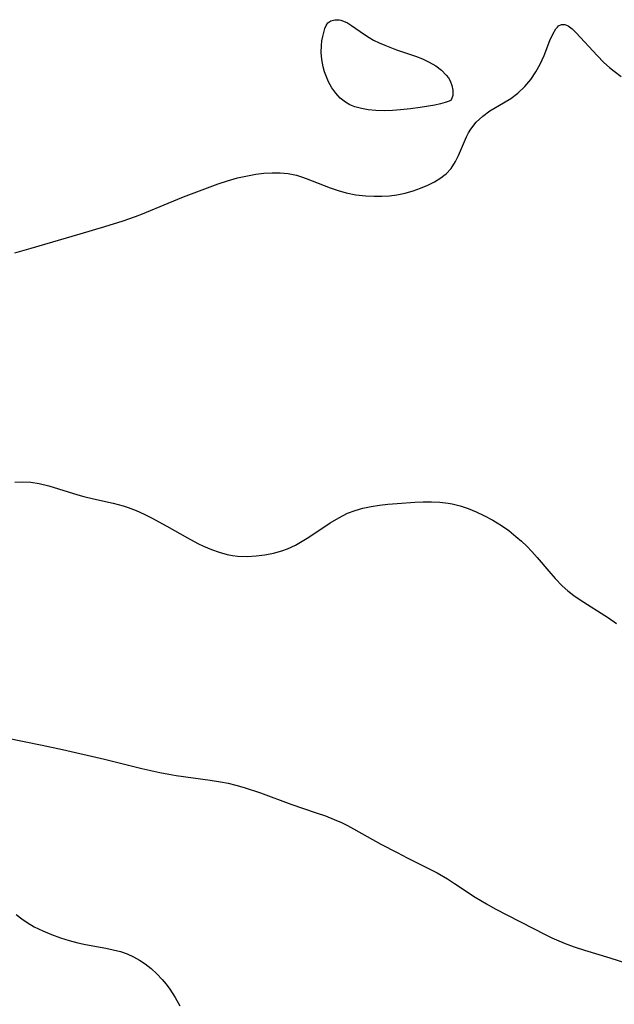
# Model space of a CAD drawing. Header units: metres. Extents: x 1073367 to 1082519, y 1569854 to 1574957.
# Tile 982 of 1056: x 1079898 to 1080009, y 1573738 to 1573923. Entities that reach past the tile are written whole.
import ezdxf

# ---------------------------------------------------------------- set-up
doc = ezdxf.new("R2010")
doc.units = ezdxf.units.M
doc.layers.add('CGG_CurvaNivelLidar_v1', color=253, linetype='Continuous', lineweight=30)

msp = doc.modelspace()

# ---------------------------------------------------------------- linework, layer by layer
at = {"layer": 'CGG_CurvaNivelLidar_v1'}
for p, q in [((1079955.2493, 1573921.6094, 78.5), (1079955.5857, 1573922.0903, 78.5)), ((1079955.5857, 1573922.0903, 78.5), (1079956.1541, 1573922.4811, 78.5)), ((1079956.1541, 1573922.4811, 78.5), (1079956.8626, 1573922.6667, 78.5)), ((1079956.8626, 1573922.6667, 78.5), (1079957.6589, 1573922.647, 78.5)), ((1079957.6589, 1573922.647, 78.5), (1079958.0004, 1573922.5769, 78.5)), ((1079958.0004, 1573922.5769, 78.5), (1079958.4886, 1573922.4161, 78.5)), ((1079958.4886, 1573922.4161, 78.5), (1079959.2468, 1573922.0524, 78.5)), ((1079959.2468, 1573922.0524, 78.5), (1079960.019, 1573921.5813, 78.5)), ((1079998.7603, 1573921.4872, 78.5), (1079999.3255, 1573921.7767, 78.5)), ((1079999.3255, 1573921.7767, 78.5), (1079999.9356, 1573921.7621, 78.5)), ((1079999.9356, 1573921.7621, 78.5), (1080000.5485, 1573921.4961, 78.5)), ((1079954.6235, 1573919.5477, 78.5), (1079955.0031, 1573921.0082, 78.5)), ((1079955.0031, 1573921.0082, 78.5), (1079955.2493, 1573921.6094, 78.5)), ((1079960.019, 1573921.5813, 78.5), (1079962.4242, 1573919.8761, 78.5)), ((1079962.4242, 1573919.8761, 78.5), (1079963.2894, 1573919.3189, 78.5)), ((1079997.1466, 1573918.7706, 78.5), (1079997.688, 1573919.9709, 78.5)), ((1079997.688, 1573919.9709, 78.5), (1079998.2617, 1573920.9433, 78.5)), ((1079998.2617, 1573920.9433, 78.5), (1079998.5332, 1573921.275, 78.5)), ((1079998.5332, 1573921.275, 78.5), (1079998.7603, 1573921.4872, 78.5)), ((1080000.5485, 1573921.4961, 78.5), (1080001.2751, 1573920.9606, 78.5)), ((1080001.2751, 1573920.9606, 78.5), (1080002.039, 1573920.2356, 78.5)), ((1080002.039, 1573920.2356, 78.5), (1080005.947, 1573915.9307, 78.5)), ((1079954.3649, 1573917.8485, 78.5), (1079954.4696, 1573918.7235, 78.5)), ((1079954.4696, 1573918.7235, 78.5), (1079954.6235, 1573919.5477, 78.5)), ((1079963.2894, 1573919.3189, 78.5), (1079964.1442, 1573918.8444, 78.5)), ((1079964.1442, 1573918.8444, 78.5), (1079965.1555, 1573918.3451, 78.5)), ((1079965.1555, 1573918.3451, 78.5), (1079966.2058, 1573917.8762, 78.5)), ((1079996.0325, 1573915.9862, 78.5), (1079997.1466, 1573918.7706, 78.5)), ((1079954.3352, 1573916.5445, 78.5), (1079954.3649, 1573917.8485, 78.5)), ((1079954.4432, 1573915.1942, 78.5), (1079954.3352, 1573916.5445, 78.5)), ((1079966.2058, 1573917.8762, 78.5), (1079968.3892, 1573917.0225, 78.5)), ((1079968.3892, 1573917.0225, 78.5), (1079971.9728, 1573915.8383, 78.5)), ((1079954.6905, 1573913.8325, 78.5), (1079954.4432, 1573915.1942, 78.5)), ((1079971.9728, 1573915.8383, 78.5), (1079973.2592, 1573915.343, 78.5)), ((1079973.2592, 1573915.343, 78.5), (1079974.545, 1573914.7381, 78.5)), ((1079974.545, 1573914.7381, 78.5), (1079975.765, 1573914.0242, 78.5)), ((1079994.5007, 1573912.8762, 78.5), (1079995.3097, 1573914.3608, 78.5)), ((1079995.3097, 1573914.3608, 78.5), (1079996.0325, 1573915.9862, 78.5)), ((1080005.947, 1573915.9307, 78.5), (1080007.2283, 1573914.6603, 78.5)), ((1080007.2283, 1573914.6603, 78.5), (1080008.2964, 1573913.7071, 78.5)), ((1079954.956, 1573912.8765, 78.5), (1079954.6905, 1573913.8325, 78.5)), ((1079955.2933, 1573911.9404, 78.5), (1079954.956, 1573912.8765, 78.5)), ((1079975.765, 1573914.0242, 78.5), (1079976.8551, 1573913.2032, 78.5)), ((1079976.8551, 1573913.2032, 78.5), (1079977.7399, 1573912.2997, 78.5)), ((1079993.5544, 1573911.4658, 78.5), (1079994.5007, 1573912.8762, 78.5)), ((1080008.2964, 1573913.7071, 78.5), (1080009.1583, 1573913.0039, 78.5)), ((1080009.1583, 1573913.0039, 78.5), (1080010.4471, 1573912.0205, 78.5)), ((1079955.7, 1573911.0339, 78.5), (1079955.2933, 1573911.9404, 78.5)), ((1079956.3286, 1573909.9202, 78.5), (1079955.7, 1573911.0339, 78.5)), ((1079977.7399, 1573912.2997, 78.5), (1079978.14, 1573911.752, 78.5)), ((1079978.14, 1573911.752, 78.5), (1079978.4558, 1573911.1963, 78.5)), ((1079978.4558, 1573911.1963, 78.5), (1079978.7983, 1573910.3181, 78.5)), ((1079992.4692, 1573910.1693, 78.5), (1079993.5544, 1573911.4658, 78.5)), ((1079957.0644, 1573908.8934, 78.5), (1079956.3286, 1573909.9202, 78.5)), ((1079957.9051, 1573907.9792, 78.5), (1079957.0644, 1573908.8934, 78.5)), ((1079978.7983, 1573910.3181, 78.5), (1079978.9597, 1573909.4795, 78.5)), ((1079978.9597, 1573909.4795, 78.5), (1079978.9335, 1573908.4985, 78.5)), ((1079989.8116, 1573907.9393, 78.5), (1079991.1115, 1573908.9118, 78.5)), ((1079991.1115, 1573908.9118, 78.5), (1079992.4692, 1573910.1693, 78.5)), ((1079958.8582, 1573907.2129, 78.5), (1079957.9051, 1573907.9792, 78.5)), ((1079959.7001, 1573906.7337, 78.5), (1079958.8582, 1573907.2129, 78.5)), ((1079977.5584, 1573907.1424, 78.5), (1079976.6785, 1573906.9174, 78.5)), ((1079978.2884, 1573907.386, 78.5), (1079977.5584, 1573907.1424, 78.5)), ((1079978.5, 1573907.5088, 78.5), (1079978.2884, 1573907.386, 78.5)), ((1079978.7425, 1573907.8027, 78.5), (1079978.5, 1573907.5088, 78.5)), ((1079978.9335, 1573908.4985, 78.5), (1079978.7425, 1573907.8027, 78.5)), ((1079985.9007, 1573905.5794, 78.5), (1079988.4604, 1573907.0783, 78.5)), ((1079988.4604, 1573907.0783, 78.5), (1079989.8116, 1573907.9393, 78.5)), ((1079960.6072, 1573906.3594, 78.5), (1079959.7001, 1573906.7337, 78.5)), ((1079961.8414, 1573906.0106, 78.5), (1079960.6072, 1573906.3594, 78.5)), ((1079963.1385, 1573905.7777, 78.5), (1079961.8414, 1573906.0106, 78.5)), ((1079964.5626, 1573905.6457, 78.5), (1079963.1385, 1573905.7777, 78.5)), ((1079966.2122, 1573905.6178, 78.5), (1079964.5626, 1573905.6457, 78.5)), ((1079967.6541, 1573905.6636, 78.5), (1079966.2122, 1573905.6178, 78.5)), ((1079969.1506, 1573905.7685, 78.5), (1079967.6541, 1573905.6636, 78.5)), ((1079971.0418, 1573905.9747, 78.5), (1079969.1506, 1573905.7685, 78.5)), ((1079972.8773, 1573906.2302, 78.5), (1079971.0418, 1573905.9747, 78.5)), ((1079975.5755, 1573906.6852, 78.5), (1079972.8773, 1573906.2302, 78.5)), ((1079976.6785, 1573906.9174, 78.5), (1079975.5755, 1573906.6852, 78.5)), ((1079984.5556, 1573904.5935, 78.5), (1079985.9007, 1573905.5794, 78.5)), ((1079982.3378, 1573902.1752, 78.5), (1079983.3512, 1573903.4586, 78.5)), ((1079983.3512, 1573903.4586, 78.5), (1079984.5556, 1573904.5935, 78.5)), ((1079981.5326, 1573900.7264, 78.5), (1079981.9113, 1573901.4661, 78.5)), ((1079981.9113, 1573901.4661, 78.5), (1079982.3378, 1573902.1752, 78.5)), ((1079980.0352, 1573897.2263, 78.5), (1079981.5326, 1573900.7264, 78.5)), ((1079978.6701, 1573894.8284, 78.5), (1079979.4932, 1573896.1107, 78.5)), ((1079979.4932, 1573896.1107, 78.5), (1079980.0352, 1573897.2263, 78.5)), ((1079977.7191, 1573893.8331, 78.5), (1079978.6701, 1573894.8284, 78.5)), ((1079935.0402, 1573891.9129, 78.5), (1079936.7939, 1573892.4903, 78.5)), ((1079936.7939, 1573892.4903, 78.5), (1079938.6894, 1573893.0336, 78.5)), ((1079938.6894, 1573893.0336, 78.5), (1079940.5404, 1573893.4595, 78.5)), ((1079940.5404, 1573893.4595, 78.5), (1079942.0773, 1573893.7308, 78.5)), ((1079942.0773, 1573893.7308, 78.5), (1079943.6102, 1573893.9204, 78.5)), ((1079943.6102, 1573893.9204, 78.5), (1079945.1334, 1573894.0164, 78.5)), ((1079945.1334, 1573894.0164, 78.5), (1079946.641, 1573894.0011, 78.5)), ((1079946.641, 1573894.0011, 78.5), (1079948.1628, 1573893.8501, 78.5)), ((1079948.1628, 1573893.8501, 78.5), (1079949.7198, 1573893.5338, 78.5)), ((1079949.7198, 1573893.5338, 78.5), (1079950.6283, 1573893.2623, 78.5)), ((1079950.6283, 1573893.2623, 78.5), (1079951.5282, 1573892.9447, 78.5)), ((1079951.5282, 1573892.9447, 78.5), (1079956.0015, 1573891.1701, 78.5)), ((1079974.2652, 1573891.6811, 78.5), (1079975.5261, 1573892.3234, 78.5)), ((1079975.5261, 1573892.3234, 78.5), (1079976.6914, 1573893.0425, 78.5)), ((1079976.6914, 1573893.0425, 78.5), (1079977.2781, 1573893.4699, 78.5)), ((1079977.2781, 1573893.4699, 78.5), (1079977.7191, 1573893.8331, 78.5)), ((1079928.5663, 1573889.4864, 78.5), (1079931.5448, 1573890.6366, 78.5)), ((1079931.5448, 1573890.6366, 78.5), (1079935.0402, 1573891.9129, 78.5)), ((1079956.0015, 1573891.1701, 78.5), (1079957.4744, 1573890.652, 78.5)), ((1079957.4744, 1573890.652, 78.5), (1079958.9724, 1573890.2274, 78.5)), ((1079970.0344, 1573890.203, 78.5), (1079971.5343, 1573890.6231, 78.5)), ((1079971.5343, 1573890.6231, 78.5), (1079972.9292, 1573891.1135, 78.5)), ((1079972.9292, 1573891.1135, 78.5), (1079974.2652, 1573891.6811, 78.5)), ((1079925.7037, 1573888.3345, 78.5), (1079928.5663, 1573889.4864, 78.5)), ((1079958.9724, 1573890.2274, 78.5), (1079960.8177, 1573889.8793, 78.5)), ((1079960.8177, 1573889.8793, 78.5), (1079962.6911, 1573889.6749, 78.5)), ((1079962.6911, 1573889.6749, 78.5), (1079964.2306, 1573889.5919, 78.5)), ((1079964.2306, 1573889.5919, 78.5), (1079965.6599, 1573889.6011, 78.5)), ((1079965.6599, 1573889.6011, 78.5), (1079967.0848, 1573889.6982, 78.5)), ((1079967.0848, 1573889.6982, 78.5), (1079968.4961, 1573889.8858, 78.5)), ((1079968.4961, 1573889.8858, 78.5), (1079970.0344, 1573890.203, 78.5)), ((1079920.8546, 1573886.3078, 78.5), (1079925.7037, 1573888.3345, 78.5)), ((1079913.816, 1573883.9218, 78.5), (1079917.2654, 1573884.9823, 78.5)), ((1079917.2654, 1573884.9823, 78.5), (1079919.5858, 1573885.8072, 78.5)), ((1079919.5858, 1573885.8072, 78.5), (1079920.8546, 1573886.3078, 78.5)), ((1079909.2116, 1573882.5942, 78.5), (1079913.816, 1573883.9218, 78.5)), ((1079900.0363, 1573879.8762, 78.5), (1079909.2116, 1573882.5942, 78.5)), ((1079896.9596, 1573879.0295, 78.5), (1079900.0363, 1573879.8762, 78.5)), ((1079896.9579, 1573836.0578, 78), (1079898.4356, 1573836.1511, 78)), ((1079898.4356, 1573836.1511, 78), (1079899.9756, 1573836.0779, 78)), ((1079899.9756, 1573836.0779, 78), (1079901.5101, 1573835.8464, 78)), ((1079901.5101, 1573835.8464, 78), (1079903.3159, 1573835.4003, 78)), ((1079903.3159, 1573835.4003, 78), (1079908.7826, 1573833.6665, 78)), ((1079908.7826, 1573833.6665, 78), (1079909.8758, 1573833.3749, 78)), ((1079909.8758, 1573833.3749, 78), (1079911.7118, 1573832.9446, 78)), ((1079911.7118, 1573832.9446, 78), (1079915.4036, 1573832.1191, 78)), ((1079915.4036, 1573832.1191, 78), (1079917.2303, 1573831.6243, 78)), ((1079917.2303, 1573831.6243, 78), (1079918.1704, 1573831.3198, 78)), ((1079962.1449, 1573831.1889, 78), (1079963.6755, 1573831.4986, 78)), ((1079963.6755, 1573831.4986, 78), (1079965.2372, 1573831.7351, 78)), ((1079965.2372, 1573831.7351, 78), (1079966.8208, 1573831.9196, 78)), ((1079966.8208, 1573831.9196, 78), (1079968.5525, 1573832.0798, 78)), ((1079968.5525, 1573832.0798, 78), (1079971.8744, 1573832.3135, 78)), ((1079971.8744, 1573832.3135, 78), (1079973.4405, 1573832.3815, 78)), ((1079973.4405, 1573832.3815, 78), (1079974.9978, 1573832.3958, 78)), ((1079974.9978, 1573832.3958, 78), (1079976.5414, 1573832.3314, 78)), ((1079976.5414, 1573832.3314, 78), (1079978.0658, 1573832.1577, 78)), ((1079978.0658, 1573832.1577, 78), (1079978.8401, 1573832.0151, 78)), ((1079978.8401, 1573832.0151, 78), (1079980.3639, 1573831.6253, 78)), ((1079980.3639, 1573831.6253, 78), (1079981.8617, 1573831.1194, 78)), ((1079918.1704, 1573831.3198, 78), (1079919.6955, 1573830.737, 78)), ((1079919.6955, 1573830.737, 78), (1079921.1962, 1573830.0703, 78)), ((1079921.1962, 1573830.0703, 78), (1079922.5684, 1573829.3969, 78)), ((1079957.6148, 1573829.4201, 78), (1079959.26, 1573830.2578, 78)), ((1079959.26, 1573830.2578, 78), (1079960.656, 1573830.78, 78)), ((1079960.656, 1573830.78, 78), (1079962.1449, 1573831.1889, 78)), ((1079981.8617, 1573831.1194, 78), (1079983.3345, 1573830.5205, 78)), ((1079983.3345, 1573830.5205, 78), (1079984.7815, 1573829.8455, 78)), ((1079984.7815, 1573829.8455, 78), (1079986.4414, 1573828.9672, 78)), ((1079922.5684, 1573829.3969, 78), (1079925.4458, 1573827.8515, 78)), ((1079925.4458, 1573827.8515, 78), (1079929.3284, 1573825.6582, 78)), ((1079952.0226, 1573825.7511, 78), (1079956.0276, 1573828.4322, 78)), ((1079956.0276, 1573828.4322, 78), (1079957.6148, 1573829.4201, 78)), ((1079986.4414, 1573828.9672, 78), (1079988.0432, 1573827.9844, 78)), ((1079988.0432, 1573827.9844, 78), (1079989.4319, 1573826.9903, 78)), ((1079989.4319, 1573826.9903, 78), (1079990.7654, 1573825.9172, 78)), ((1079990.7654, 1573825.9172, 78), (1079991.8015, 1573825.0107, 78)), ((1079929.3284, 1573825.6582, 78), (1079931.2531, 1573824.6135, 78)), ((1079931.2531, 1573824.6135, 78), (1079932.3159, 1573824.085, 78)), ((1079932.3159, 1573824.085, 78), (1079933.7652, 1573823.4554, 78)), ((1079947.9903, 1573823.608, 78), (1079949.5001, 1573824.2949, 78)), ((1079949.5001, 1573824.2949, 78), (1079950.7752, 1573824.9912, 78)), ((1079950.7752, 1573824.9912, 78), (1079952.0226, 1573825.7511, 78)), ((1079991.8015, 1573825.0107, 78), (1079992.8026, 1573824.0668, 78)), ((1079992.8026, 1573824.0668, 78), (1079993.7623, 1573823.0831, 78)), ((1079933.7652, 1573823.4554, 78), (1079935.2413, 1573822.9321, 78)), ((1079935.2413, 1573822.9321, 78), (1079936.7425, 1573822.534, 78)), ((1079936.7425, 1573822.534, 78), (1079937.6937, 1573822.3585, 78)), ((1079937.6937, 1573822.3585, 78), (1079938.6521, 1573822.2411, 78)), ((1079938.6521, 1573822.2411, 78), (1079940.4875, 1573822.1714, 78)), ((1079940.4875, 1573822.1714, 78), (1079942.1294, 1573822.2542, 78)), ((1079942.1294, 1573822.2542, 78), (1079943.7645, 1573822.4595, 78)), ((1079943.7645, 1573822.4595, 78), (1079945.3814, 1573822.7846, 78)), ((1079945.3814, 1573822.7846, 78), (1079946.9681, 1573823.2356, 78)), ((1079946.9681, 1573823.2356, 78), (1079947.9903, 1573823.608, 78)), ((1079993.7623, 1573823.0831, 78), (1079994.7469, 1573821.9794, 78)), ((1079994.7469, 1573821.9794, 78), (1079996.9011, 1573819.4089, 78)), ((1079996.9011, 1573819.4089, 78), (1079998.129, 1573818.0022, 78)), ((1079998.129, 1573818.0022, 78), (1079999.4234, 1573816.67, 78)), ((1079999.4234, 1573816.67, 78), (1080000.4873, 1573815.7218, 78)), ((1080000.4873, 1573815.7218, 78), (1080001.624, 1573814.8358, 78)), ((1080001.624, 1573814.8358, 78), (1080002.8085, 1573814.0061, 78)), ((1080002.8085, 1573814.0061, 78), (1080008.0766, 1573810.6653, 78)), ((1080008.0766, 1573810.6653, 78), (1080009.5727, 1573809.6082, 78)), ((1079895.3371, 1573788.1972, 77.5), (1079902.1257, 1573786.8466, 77.5)), ((1079902.1257, 1573786.8466, 77.5), (1079905.9334, 1573786.005, 77.5)), ((1079905.9334, 1573786.005, 77.5), (1079913.7541, 1573784.2017, 77.5)), ((1079913.7541, 1573784.2017, 77.5), (1079920.7793, 1573782.4584, 77.5)), ((1079920.7793, 1573782.4584, 77.5), (1079924.1088, 1573781.6938, 77.5)), ((1079924.1088, 1573781.6938, 77.5), (1079925.7849, 1573781.3724, 77.5)), ((1079925.7849, 1573781.3724, 77.5), (1079927.1692, 1573781.1504, 77.5)), ((1079927.1692, 1573781.1504, 77.5), (1079933.5241, 1573780.2776, 77.5)), ((1079933.5241, 1573780.2776, 77.5), (1079935.4611, 1573779.965, 77.5)), ((1079935.4611, 1573779.965, 77.5), (1079936.9082, 1573779.6753, 77.5)), ((1079936.9082, 1573779.6753, 77.5), (1079938.3434, 1573779.3311, 77.5)), ((1079938.3434, 1573779.3311, 77.5), (1079939.8929, 1573778.8926, 77.5)), ((1079939.8929, 1573778.8926, 77.5), (1079942.9557, 1573777.8713, 77.5)), ((1079942.9557, 1573777.8713, 77.5), (1079948.6685, 1573775.7704, 77.5)), ((1079948.6685, 1573775.7704, 77.5), (1079953.4125, 1573774.1584, 77.5)), ((1079953.4125, 1573774.1584, 77.5), (1079955.1044, 1573773.5615, 77.5)), ((1079955.1044, 1573773.5615, 77.5), (1079956.772, 1573772.9153, 77.5)), ((1079956.772, 1573772.9153, 77.5), (1079958.1379, 1573772.3169, 77.5)), ((1079958.1379, 1573772.3169, 77.5), (1079959.2773, 1573771.7586, 77.5)), ((1079959.2773, 1573771.7586, 77.5), (1079960.4, 1573771.1648, 77.5)), ((1079960.4, 1573771.1648, 77.5), (1079965.4917, 1573768.3064, 77.5)), ((1079965.4917, 1573768.3064, 77.5), (1079968.5143, 1573766.6925, 77.5)), ((1079968.5143, 1573766.6925, 77.5), (1079970.4229, 1573765.7002, 77.5)), ((1079970.4229, 1573765.7002, 77.5), (1079974.638, 1573763.6278, 77.5)), ((1079974.638, 1573763.6278, 77.5), (1079976.0211, 1573762.9089, 77.5)), ((1079976.0211, 1573762.9089, 77.5), (1079977.9904, 1573761.7738, 77.5)), ((1079977.9904, 1573761.7738, 77.5), (1079979.2942, 1573760.9346, 77.5)), ((1079979.2942, 1573760.9346, 77.5), (1079983.1617, 1573758.3455, 77.5)), ((1079983.1617, 1573758.3455, 77.5), (1079985.2596, 1573757.1055, 77.5)), ((1079985.2596, 1573757.1055, 77.5), (1079986.9064, 1573756.2006, 77.5)), ((1079986.9064, 1573756.2006, 77.5), (1079996.2611, 1573751.36, 77.5)), ((1079897.252, 1573755.0938, 77), (1079898.3051, 1573754.2904, 77)), ((1079898.3051, 1573754.2904, 77), (1079899.2811, 1573753.6205, 77)), ((1079899.2811, 1573753.6205, 77), (1079900.6172, 1573752.8299, 77)), ((1079900.6172, 1573752.8299, 77), (1079902.1989, 1573752.0439, 77)), ((1079902.1989, 1573752.0439, 77), (1079903.8345, 1573751.3556, 77)), ((1079903.8345, 1573751.3556, 77), (1079905.5092, 1573750.7497, 77)), ((1079905.5092, 1573750.7497, 77), (1079907.1271, 1573750.2439, 77)), ((1079907.1271, 1573750.2439, 77), (1079908.7661, 1573749.8143, 77)), ((1079996.2611, 1573751.36, 77.5), (1079997.508, 1573750.7571, 77.5)), ((1079997.508, 1573750.7571, 77.5), (1079998.7723, 1573750.192, 77.5)), ((1079908.7661, 1573749.8143, 77), (1079910.1789, 1573749.5124, 77)), ((1079910.1789, 1573749.5124, 77), (1079914.0346, 1573748.8069, 77)), ((1079914.0346, 1573748.8069, 77), (1079915.4028, 1573748.5167, 77)), ((1079915.4028, 1573748.5167, 77), (1079916.7415, 1573748.1643, 77)), ((1079998.7723, 1573750.192, 77.5), (1080000.3173, 1573749.5729, 77.5)), ((1080000.3173, 1573749.5729, 77.5), (1080001.8864, 1573749.0082, 77.5)), ((1080001.8864, 1573749.0082, 77.5), (1080003.6254, 1573748.4354, 77.5)), ((1080003.6254, 1573748.4354, 77.5), (1080008.3628, 1573746.9809, 77.5)), ((1079916.7415, 1573748.1643, 77), (1079918.0385, 1573747.7193, 77)), ((1079918.0385, 1573747.7193, 77), (1079919.1906, 1573747.2034, 77)), ((1079919.1906, 1573747.2034, 77), (1079920.2951, 1573746.591, 77)), ((1079920.2951, 1573746.591, 77), (1079921.3503, 1573745.8907, 77)), ((1080008.3628, 1573746.9809, 77.5), (1080014.875, 1573744.907, 77.5)), ((1079921.3503, 1573745.8907, 77), (1079922.4896, 1573744.9936, 77)), ((1079922.4896, 1573744.9936, 77), (1079923.5614, 1573744.0048, 77)), ((1079923.5614, 1573744.0048, 77), (1079924.5642, 1573742.9355, 77)), ((1079924.5642, 1573742.9355, 77), (1079925.292, 1573742.0554, 77)), ((1079925.292, 1573742.0554, 77), (1079925.9739, 1573741.1357, 77)), ((1079925.9739, 1573741.1357, 77), (1079926.9642, 1573739.598, 77)), ((1079926.9642, 1573739.598, 77), (1079927.8431, 1573737.9951, 77))]:
    msp.add_line(p, q, dxfattribs=at)

doc.saveas('drawing.dxf')
